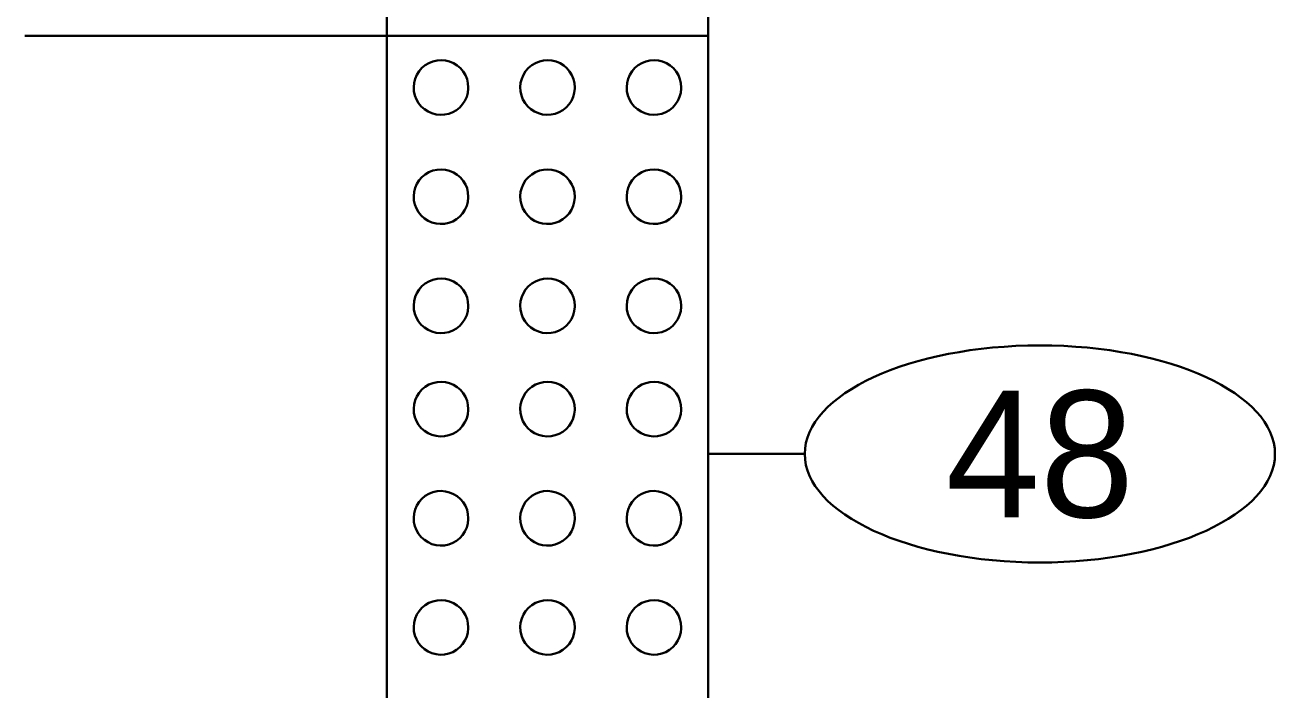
# Model space of a CAD drawing. Extents: x -76 to 974, y -1080 to -735.
# Drawn here: x 90.06 to 98.63, y -829.31 to -824.75 of the extents above; entities that cross this region are included whole.
import ezdxf
from ezdxf.enums import TextEntityAlignment as Align

# ---------------------------------------------------------------- set-up
doc = ezdxf.new("R2010")
doc.units = 0
doc.header["$LTSCALE"] = 0.36
doc.layers.add('27', color=7, linetype='Continuous', lineweight=40)

msp = doc.modelspace()

# ---------------------------------------------------------------- linework, layer by layer
at = {"layer": '27'}
for p, q in [((92.5365, -814.8992), (92.5365, -824.8217)), ((94.7415, -824.8217), (94.7415, -814.8992)), ((90.0559, -824.8217), (92.5365, -824.8217)), ((92.5365, -824.8217), (94.7415, -824.8217)), ((92.5365, -824.8217), (92.5365, -831.4367)), ((94.7415, -831.4367), (94.7415, -824.8217)), ((94.7415, -827.6882), (95.403, -827.6882))]:
    msp.add_line(p, q, dxfattribs=at)
for points in [[(93.096, -825.1759), (93.0937, -825.1468), (93.087, -825.1184), (93.0758, -825.0913), (93.0607, -825.0664), (93.0418, -825.0441), (93.0196, -825.025), (92.9948, -825.0096), (92.9679, -824.9982), (92.9395, -824.9912), (92.9104, -824.9887), (92.8813, -824.9907), (92.8528, -824.9972), (92.8257, -825.0081), (92.8006, -825.0231), (92.7782, -825.0418), (92.7589, -825.0637), (92.7433, -825.0884), (92.7317, -825.1153), (92.7244, -825.1435), (92.7216, -825.1726), (92.7234, -825.2018), (92.7297, -825.2303), (92.7403, -825.2575), (92.7551, -825.2827), (92.7736, -825.3054), (92.7954, -825.3248), (92.8199, -825.3407), (92.8466, -825.3525), (92.8749, -825.36), (92.9039, -825.363), (92.9331, -825.3615), (92.9617, -825.3555), (92.989, -825.3451), (93.0143, -825.3306), (93.0371, -825.3123), (93.0567, -825.2906), (93.0728, -825.2662), (93.0848, -825.2396), (93.0926, -825.2115), (93.0959, -825.1824)], [(93.8262, -825.1759), (93.8239, -825.1468), (93.8171, -825.1184), (93.806, -825.0913), (93.7908, -825.0664), (93.7719, -825.0441), (93.7498, -825.025), (93.725, -825.0096), (93.6981, -824.9982), (93.6697, -824.9912), (93.6406, -824.9887), (93.6115, -824.9907), (93.583, -824.9972), (93.5559, -825.0081), (93.5308, -825.0231), (93.5083, -825.0418), (93.489, -825.0637), (93.4734, -825.0884), (93.4618, -825.1153), (93.4546, -825.1435), (93.4518, -825.1726), (93.4535, -825.2018), (93.4598, -825.2303), (93.4705, -825.2575), (93.4852, -825.2827), (93.5037, -825.3054), (93.5255, -825.3248), (93.5501, -825.3407), (93.5768, -825.3525), (93.605, -825.36), (93.6341, -825.363), (93.6632, -825.3615), (93.6918, -825.3555), (93.7191, -825.3451), (93.7445, -825.3306), (93.7672, -825.3123), (93.7869, -825.2906), (93.8029, -825.2662), (93.815, -825.2396), (93.8228, -825.2115), (93.8261, -825.1824)], [(94.5563, -825.1759), (94.554, -825.1468), (94.5473, -825.1184), (94.5361, -825.0913), (94.521, -825.0664), (94.5021, -825.0441), (94.4799, -825.025), (94.4551, -825.0096), (94.4282, -824.9982), (94.3999, -824.9912), (94.3707, -824.9887), (94.3416, -824.9907), (94.3131, -824.9972), (94.286, -825.0081), (94.2609, -825.0231), (94.2385, -825.0418), (94.2192, -825.0637), (94.2036, -825.0884), (94.192, -825.1153), (94.1847, -825.1435), (94.1819, -825.1726), (94.1837, -825.2018), (94.19, -825.2303), (94.2006, -825.2575), (94.2154, -825.2827), (94.2339, -825.3054), (94.2557, -825.3248), (94.2802, -825.3407), (94.3069, -825.3525), (94.3352, -825.36), (94.3642, -825.363), (94.3934, -825.3615), (94.422, -825.3555), (94.4493, -825.3451), (94.4746, -825.3306), (94.4974, -825.3123), (94.517, -825.2906), (94.5331, -825.2662), (94.5452, -825.2396), (94.5529, -825.2115), (94.5562, -825.1824)], [(93.096, -825.9243), (93.0937, -825.8951), (93.087, -825.8667), (93.0758, -825.8397), (93.0607, -825.8148), (93.0418, -825.7925), (93.0196, -825.7734), (92.9948, -825.758), (92.9679, -825.7466), (92.9395, -825.7396), (92.9104, -825.7371), (92.8813, -825.7391), (92.8528, -825.7456), (92.8257, -825.7565), (92.8006, -825.7715), (92.7782, -825.7902), (92.7589, -825.8121), (92.7433, -825.8368), (92.7317, -825.8636), (92.7244, -825.8919), (92.7216, -825.921), (92.7234, -825.9502), (92.7297, -825.9787), (92.7403, -826.0059), (92.7551, -826.0311), (92.7736, -826.0537), (92.7954, -826.0732), (92.8199, -826.089), (92.8466, -826.1009), (92.8749, -826.1084), (92.9039, -826.1114), (92.9331, -826.1099), (92.9617, -826.1039), (92.989, -826.0935), (93.0143, -826.0789), (93.0371, -826.0606), (93.0567, -826.039), (93.0728, -826.0146), (93.0848, -825.988), (93.0926, -825.9598), (93.0959, -825.9308)], [(93.8262, -825.9243), (93.8239, -825.8951), (93.8171, -825.8667), (93.806, -825.8397), (93.7908, -825.8148), (93.7719, -825.7925), (93.7498, -825.7734), (93.725, -825.758), (93.6981, -825.7466), (93.6697, -825.7396), (93.6406, -825.7371), (93.6115, -825.7391), (93.583, -825.7456), (93.5559, -825.7565), (93.5308, -825.7715), (93.5083, -825.7902), (93.489, -825.8121), (93.4734, -825.8368), (93.4618, -825.8636), (93.4546, -825.8919), (93.4518, -825.921), (93.4535, -825.9502), (93.4598, -825.9787), (93.4705, -826.0059), (93.4852, -826.0311), (93.5037, -826.0537), (93.5255, -826.0732), (93.5501, -826.089), (93.5768, -826.1009), (93.605, -826.1084), (93.6341, -826.1114), (93.6632, -826.1099), (93.6918, -826.1039), (93.7191, -826.0935), (93.7445, -826.0789), (93.7672, -826.0606), (93.7869, -826.039), (93.8029, -826.0146), (93.815, -825.988), (93.8228, -825.9598), (93.8261, -825.9308)], [(94.5563, -825.9243), (94.554, -825.8951), (94.5473, -825.8667), (94.5361, -825.8397), (94.521, -825.8148), (94.5021, -825.7925), (94.4799, -825.7734), (94.4551, -825.758), (94.4282, -825.7466), (94.3999, -825.7396), (94.3707, -825.7371), (94.3416, -825.7391), (94.3131, -825.7456), (94.286, -825.7565), (94.2609, -825.7715), (94.2385, -825.7902), (94.2192, -825.8121), (94.2036, -825.8368), (94.192, -825.8636), (94.1847, -825.8919), (94.1819, -825.921), (94.1837, -825.9502), (94.19, -825.9787), (94.2006, -826.0059), (94.2154, -826.0311), (94.2339, -826.0537), (94.2557, -826.0732), (94.2802, -826.089), (94.3069, -826.1009), (94.3352, -826.1084), (94.3642, -826.1114), (94.3934, -826.1099), (94.422, -826.1039), (94.4493, -826.0935), (94.4746, -826.0789), (94.4974, -826.0606), (94.517, -826.039), (94.5331, -826.0146), (94.5452, -825.988), (94.5529, -825.9598), (94.5562, -825.9308)], [(93.096, -826.6726), (93.0937, -826.6435), (93.087, -826.6151), (93.0758, -826.5881), (93.0607, -826.5631), (93.0418, -826.5408), (93.0196, -826.5218), (92.9948, -826.5063), (92.9679, -826.495), (92.9395, -826.488), (92.9104, -826.4854), (92.8813, -826.4875), (92.8528, -826.494), (92.8257, -826.5049), (92.8006, -826.5198), (92.7782, -826.5385), (92.7589, -826.5605), (92.7433, -826.5852), (92.7317, -826.612), (92.7244, -826.6403), (92.7216, -826.6694), (92.7234, -826.6985), (92.7297, -826.7271), (92.7403, -826.7543), (92.7551, -826.7795), (92.7736, -826.8021), (92.7954, -826.8216), (92.8199, -826.8374), (92.8466, -826.8492), (92.8749, -826.8567), (92.9039, -826.8598), (92.9331, -826.8583), (92.9617, -826.8522), (92.989, -826.8418), (93.0143, -826.8273), (93.0371, -826.809), (93.0567, -826.7874), (93.0728, -826.763), (93.0848, -826.7364), (93.0926, -826.7082), (93.0959, -826.6792)], [(93.8262, -826.6726), (93.8239, -826.6435), (93.8171, -826.6151), (93.806, -826.5881), (93.7908, -826.5631), (93.7719, -826.5408), (93.7498, -826.5218), (93.725, -826.5063), (93.6981, -826.495), (93.6697, -826.488), (93.6406, -826.4854), (93.6115, -826.4875), (93.583, -826.494), (93.5559, -826.5049), (93.5308, -826.5198), (93.5083, -826.5385), (93.489, -826.5605), (93.4734, -826.5852), (93.4618, -826.612), (93.4546, -826.6403), (93.4518, -826.6694), (93.4535, -826.6985), (93.4598, -826.7271), (93.4705, -826.7543), (93.4852, -826.7795), (93.5037, -826.8021), (93.5255, -826.8216), (93.5501, -826.8374), (93.5768, -826.8492), (93.605, -826.8567), (93.6341, -826.8598), (93.6632, -826.8583), (93.6918, -826.8522), (93.7191, -826.8418), (93.7445, -826.8273), (93.7672, -826.809), (93.7869, -826.7874), (93.8029, -826.763), (93.815, -826.7364), (93.8228, -826.7082), (93.8261, -826.6792)], [(94.5563, -826.6726), (94.554, -826.6435), (94.5473, -826.6151), (94.5361, -826.5881), (94.521, -826.5631), (94.5021, -826.5408), (94.4799, -826.5218), (94.4551, -826.5063), (94.4282, -826.495), (94.3999, -826.488), (94.3707, -826.4854), (94.3416, -826.4875), (94.3131, -826.494), (94.286, -826.5049), (94.2609, -826.5198), (94.2385, -826.5385), (94.2192, -826.5605), (94.2036, -826.5852), (94.192, -826.612), (94.1847, -826.6403), (94.1819, -826.6694), (94.1837, -826.6985), (94.19, -826.7271), (94.2006, -826.7543), (94.2154, -826.7795), (94.2339, -826.8021), (94.2557, -826.8216), (94.2802, -826.8374), (94.3069, -826.8492), (94.3352, -826.8567), (94.3642, -826.8598), (94.3934, -826.8583), (94.422, -826.8522), (94.4493, -826.8418), (94.4746, -826.8273), (94.4974, -826.809), (94.517, -826.7874), (94.5331, -826.763), (94.5452, -826.7364), (94.5529, -826.7082), (94.5562, -826.6792)], [(93.096, -827.3809), (93.0937, -827.3518), (93.087, -827.3234), (93.0758, -827.2963), (93.0607, -827.2714), (93.0418, -827.2491), (93.0196, -827.23), (92.9948, -827.2146), (92.9679, -827.2032), (92.9395, -827.1962), (92.9104, -827.1937), (92.8813, -827.1957), (92.8528, -827.2022), (92.8257, -827.2131), (92.8006, -827.2281), (92.7782, -827.2468), (92.7589, -827.2687), (92.7433, -827.2934), (92.7317, -827.3203), (92.7244, -827.3485), (92.7216, -827.3776), (92.7234, -827.4068), (92.7297, -827.4353), (92.7403, -827.4625), (92.7551, -827.4877), (92.7736, -827.5104), (92.7954, -827.5298), (92.8199, -827.5457), (92.8466, -827.5575), (92.8749, -827.565), (92.9039, -827.568), (92.9331, -827.5665), (92.9617, -827.5605), (92.989, -827.5501), (93.0143, -827.5356), (93.0371, -827.5173), (93.0567, -827.4956), (93.0728, -827.4712), (93.0848, -827.4446), (93.0926, -827.4165), (93.0959, -827.3874)], [(93.8262, -827.3809), (93.8239, -827.3518), (93.8171, -827.3234), (93.806, -827.2963), (93.7908, -827.2714), (93.7719, -827.2491), (93.7498, -827.23), (93.725, -827.2146), (93.6981, -827.2032), (93.6697, -827.1962), (93.6406, -827.1937), (93.6115, -827.1957), (93.583, -827.2022), (93.5559, -827.2131), (93.5308, -827.2281), (93.5083, -827.2468), (93.489, -827.2687), (93.4734, -827.2934), (93.4618, -827.3203), (93.4546, -827.3485), (93.4518, -827.3776), (93.4535, -827.4068), (93.4598, -827.4353), (93.4705, -827.4625), (93.4852, -827.4877), (93.5037, -827.5104), (93.5255, -827.5298), (93.5501, -827.5457), (93.5768, -827.5575), (93.605, -827.565), (93.6341, -827.568), (93.6632, -827.5665), (93.6918, -827.5605), (93.7191, -827.5501), (93.7445, -827.5356), (93.7672, -827.5173), (93.7869, -827.4956), (93.8029, -827.4712), (93.815, -827.4446), (93.8228, -827.4165), (93.8261, -827.3874)], [(94.5563, -827.3809), (94.554, -827.3518), (94.5473, -827.3234), (94.5361, -827.2963), (94.521, -827.2714), (94.5021, -827.2491), (94.4799, -827.23), (94.4551, -827.2146), (94.4282, -827.2032), (94.3999, -827.1962), (94.3707, -827.1937), (94.3416, -827.1957), (94.3131, -827.2022), (94.286, -827.2131), (94.2609, -827.2281), (94.2385, -827.2468), (94.2192, -827.2687), (94.2036, -827.2934), (94.192, -827.3203), (94.1847, -827.3485), (94.1819, -827.3776), (94.1837, -827.4068), (94.19, -827.4353), (94.2006, -827.4625), (94.2154, -827.4877), (94.2339, -827.5104), (94.2557, -827.5298), (94.2802, -827.5457), (94.3069, -827.5575), (94.3352, -827.565), (94.3642, -827.568), (94.3934, -827.5665), (94.422, -827.5605), (94.4493, -827.5501), (94.4746, -827.5356), (94.4974, -827.5173), (94.517, -827.4956), (94.5331, -827.4712), (94.5452, -827.4446), (94.5529, -827.4165), (94.5562, -827.3874)], [(93.096, -828.1293), (93.0937, -828.1001), (93.087, -828.0717), (93.0758, -828.0447), (93.0607, -828.0198), (93.0418, -827.9975), (93.0196, -827.9784), (92.9948, -827.963), (92.9679, -827.9516), (92.9395, -827.9446), (92.9104, -827.9421), (92.8813, -827.9441), (92.8528, -827.9506), (92.8257, -827.9615), (92.8006, -827.9765), (92.7782, -827.9952), (92.7589, -828.0171), (92.7433, -828.0418), (92.7317, -828.0686), (92.7244, -828.0969), (92.7216, -828.126), (92.7234, -828.1552), (92.7297, -828.1837), (92.7403, -828.2109), (92.7551, -828.2361), (92.7736, -828.2587), (92.7954, -828.2782), (92.8199, -828.294), (92.8466, -828.3059), (92.8749, -828.3134), (92.9039, -828.3164), (92.9331, -828.3149), (92.9617, -828.3089), (92.989, -828.2985), (93.0143, -828.2839), (93.0371, -828.2656), (93.0567, -828.244), (93.0728, -828.2196), (93.0848, -828.193), (93.0926, -828.1648), (93.0959, -828.1358)], [(93.8262, -828.1293), (93.8239, -828.1001), (93.8171, -828.0717), (93.806, -828.0447), (93.7908, -828.0198), (93.7719, -827.9975), (93.7498, -827.9784), (93.725, -827.963), (93.6981, -827.9516), (93.6697, -827.9446), (93.6406, -827.9421), (93.6115, -827.9441), (93.583, -827.9506), (93.5559, -827.9615), (93.5308, -827.9765), (93.5083, -827.9952), (93.489, -828.0171), (93.4734, -828.0418), (93.4618, -828.0686), (93.4546, -828.0969), (93.4518, -828.126), (93.4535, -828.1552), (93.4598, -828.1837), (93.4705, -828.2109), (93.4852, -828.2361), (93.5037, -828.2587), (93.5255, -828.2782), (93.5501, -828.294), (93.5768, -828.3059), (93.605, -828.3134), (93.6341, -828.3164), (93.6632, -828.3149), (93.6918, -828.3089), (93.7191, -828.2985), (93.7445, -828.2839), (93.7672, -828.2656), (93.7869, -828.244), (93.8029, -828.2196), (93.815, -828.193), (93.8228, -828.1648), (93.8261, -828.1358)], [(94.5563, -828.1293), (94.554, -828.1001), (94.5473, -828.0717), (94.5361, -828.0447), (94.521, -828.0198), (94.5021, -827.9975), (94.4799, -827.9784), (94.4551, -827.963), (94.4282, -827.9516), (94.3999, -827.9446), (94.3707, -827.9421), (94.3416, -827.9441), (94.3131, -827.9506), (94.286, -827.9615), (94.2609, -827.9765), (94.2385, -827.9952), (94.2192, -828.0171), (94.2036, -828.0418), (94.192, -828.0686), (94.1847, -828.0969), (94.1819, -828.126), (94.1837, -828.1552), (94.19, -828.1837), (94.2006, -828.2109), (94.2154, -828.2361), (94.2339, -828.2587), (94.2557, -828.2782), (94.2802, -828.294), (94.3069, -828.3059), (94.3352, -828.3134), (94.3642, -828.3164), (94.3934, -828.3149), (94.422, -828.3089), (94.4493, -828.2985), (94.4746, -828.2839), (94.4974, -828.2656), (94.517, -828.244), (94.5331, -828.2196), (94.5452, -828.193), (94.5529, -828.1648), (94.5562, -828.1358)], [(93.096, -828.8776), (93.0937, -828.8485), (93.087, -828.8201), (93.0758, -828.7931), (93.0607, -828.7681), (93.0418, -828.7458), (93.0196, -828.7268), (92.9948, -828.7113), (92.9679, -828.7), (92.9395, -828.693), (92.9104, -828.6904), (92.8813, -828.6925), (92.8528, -828.699), (92.8257, -828.7099), (92.8006, -828.7248), (92.7782, -828.7435), (92.7589, -828.7655), (92.7433, -828.7902), (92.7317, -828.817), (92.7244, -828.8453), (92.7216, -828.8744), (92.7234, -828.9035), (92.7297, -828.9321), (92.7403, -828.9593), (92.7551, -828.9845), (92.7736, -829.0071), (92.7954, -829.0266), (92.8199, -829.0424), (92.8466, -829.0542), (92.8749, -829.0617), (92.9039, -829.0648), (92.9331, -829.0633), (92.9617, -829.0572), (92.989, -829.0468), (93.0143, -829.0323), (93.0371, -829.014), (93.0567, -828.9924), (93.0728, -828.968), (93.0848, -828.9414), (93.0926, -828.9132), (93.0959, -828.8842)], [(93.8262, -828.8776), (93.8239, -828.8485), (93.8171, -828.8201), (93.806, -828.7931), (93.7908, -828.7681), (93.7719, -828.7458), (93.7498, -828.7268), (93.725, -828.7113), (93.6981, -828.7), (93.6697, -828.693), (93.6406, -828.6904), (93.6115, -828.6925), (93.583, -828.699), (93.5559, -828.7099), (93.5308, -828.7248), (93.5083, -828.7435), (93.489, -828.7655), (93.4734, -828.7902), (93.4618, -828.817), (93.4546, -828.8453), (93.4518, -828.8744), (93.4535, -828.9035), (93.4598, -828.9321), (93.4705, -828.9593), (93.4852, -828.9845), (93.5037, -829.0071), (93.5255, -829.0266), (93.5501, -829.0424), (93.5768, -829.0542), (93.605, -829.0617), (93.6341, -829.0648), (93.6632, -829.0633), (93.6918, -829.0572), (93.7191, -829.0468), (93.7445, -829.0323), (93.7672, -829.014), (93.7869, -828.9924), (93.8029, -828.968), (93.815, -828.9414), (93.8228, -828.9132), (93.8261, -828.8842)], [(94.5563, -828.8776), (94.554, -828.8485), (94.5473, -828.8201), (94.5361, -828.7931), (94.521, -828.7681), (94.5021, -828.7458), (94.4799, -828.7268), (94.4551, -828.7113), (94.4282, -828.7), (94.3999, -828.693), (94.3707, -828.6904), (94.3416, -828.6925), (94.3131, -828.699), (94.286, -828.7099), (94.2609, -828.7248), (94.2385, -828.7435), (94.2192, -828.7655), (94.2036, -828.7902), (94.192, -828.817), (94.1847, -828.8453), (94.1819, -828.8744), (94.1837, -828.9035), (94.19, -828.9321), (94.2006, -828.9593), (94.2154, -828.9845), (94.2339, -829.0071), (94.2557, -829.0266), (94.2802, -829.0424), (94.3069, -829.0542), (94.3352, -829.0617), (94.3642, -829.0648), (94.3934, -829.0633), (94.422, -829.0572), (94.4493, -829.0468), (94.4746, -829.0323), (94.4974, -829.014), (94.517, -828.9924), (94.5331, -828.968), (94.5452, -828.9414), (94.5529, -828.9132), (94.5562, -828.8842)]]:
    msp.add_lwpolyline(points, close=True, dxfattribs=at)
msp.add_ellipse((97.0153, -827.6883), major_axis=(1.6124, 0), ratio=0.461538, dxfattribs=at)

# ---------------------------------------------------------------- texts
msp.add_text('48', height=0.8682, dxfattribs=at).set_placement((97.0158, -828.1221), align=Align.CENTER)

doc.saveas('drawing.dxf')
